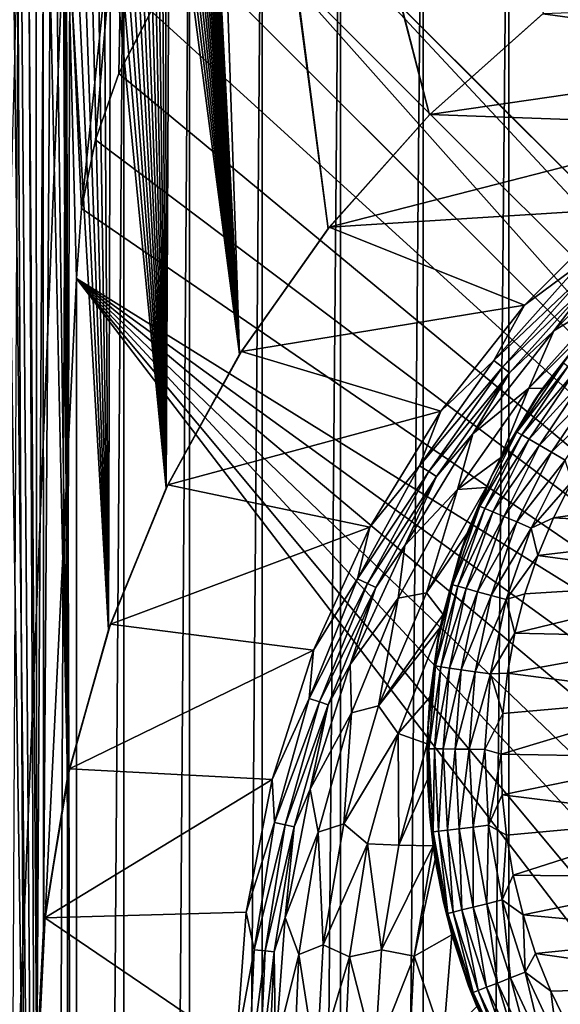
# Model space of a CAD drawing. Header units: metres. Extents: x -205 to 205, y -104 to 104.
# Tile 359 of 656: x -193.37 to -186.07, y 44.84 to 58.14. Entities that reach past the tile are written whole.
import ezdxf

# ---------------------------------------------------------------- set-up
doc = ezdxf.new("R2010")
doc.units = ezdxf.units.M
doc.layers.add('solid_01_2-CONSUMER_EHM_BOX_SW0001', color=7, linetype='CONTINUOUS')

msp = doc.modelspace()

# ---------------------------------------------------------------- linework, layer by layer
at = {"layer": 'solid_01_2-CONSUMER_EHM_BOX_SW0001'}
for points in [[(-200.010849, -74.958488), (-200.010773, 75.041512), (-0.010778, 75.04142)], [(-0.010849, -74.95858), (-200.010849, -74.958488), (-0.010778, 75.04142)], [(-187.836258, 56.858681, 1.5), (-191.062698, 69.417717, 1.5), (-191.03334, 69.295746, 1.5)], [(-187.836258, 56.858681, 1.5), (-186.298172, 58.231827, 1.5), (-191.062698, 69.417717, 1.5)], [(-187.836258, 56.858681, 1.5), (-191.03334, 69.295746, 1.5), (-191.006805, 69.173347, 1.5)], [(-187.836258, 56.858681, 1.5), (-191.006805, 69.173347, 1.5), (-190.983017, 69.050323, 1.5)], [(-187.836258, 56.858681, 1.5), (-190.983017, 69.050323, 1.5), (-190.96196, 68.926613, 1.5)], [(-187.836258, 56.858681, 1.5), (-190.96196, 68.926613, 1.5), (-190.943665, 68.802216, 1.5)], [(-189.208328, 55.319824, 1.5), (-190.943665, 68.802216, 1.5), (-190.928085, 68.677139, 1.5)], [(-189.208328, 55.319824, 1.5), (-187.836258, 56.858681, 1.5), (-190.943665, 68.802216, 1.5)], [(-189.208328, 55.319824, 1.5), (-190.928085, 68.677139, 1.5), (-190.915268, 68.551384, 1.5)], [(-189.208328, 55.319824, 1.5), (-190.915268, 68.551384, 1.5), (-190.905167, 68.424934, 1.5)], [(-189.208328, 55.319824, 1.5), (-190.905167, 68.424934, 1.5), (-190.897827, 68.297813, 1.5)], [(-189.208328, 55.319824, 1.5), (-190.897827, 68.297813, 1.5), (-190.893204, 68.169998, 1.5)], [(-190.403244, 53.62352, 1.5), (-190.893204, 68.169998, 1.5), (-190.891342, 68.041512, 1.5)], [(-190.403244, 53.62352, 1.5), (-189.208328, 55.319824, 1.5), (-190.893204, 68.169998, 1.5)], [(-190.403244, 53.62352, 1.5), (-190.891342, 68.041512, 1.5), (-190.891342, 63.041508, 1.5)], [(-186.781616, -63.469616, 75), (-185.602478, 63.645401, 75), (-186.76796, 63.569702, 75)], [(-186.781616, -63.469616, 75), (-185.61615, -63.545567, 75), (-185.602478, 63.645401, 75)], [(-187.936584, -63.24094, 75), (-186.76796, 63.569702, 75), (-187.922989, 63.341274, 75)], [(-187.936584, -63.24094, 75), (-186.781616, -63.469616, 75), (-186.76796, 63.569702, 75)], [(-189.054794, -62.862228, 75), (-187.922989, 63.341274, 75), (-189.041275, 62.962803, 75)], [(-189.054794, -62.862228, 75), (-187.936584, -63.24094, 75), (-187.922989, 63.341274, 75)], [(-190.403244, 53.62352, 1.5), (-190.891342, 63.041508, 1.5), (-190.893051, 62.913189, 1.5)], [(-190.112442, -62.34119, 75), (-189.041275, 62.962803, 75), (-190.09903, 62.441994, 75)], [(-190.112442, -62.34119, 75), (-189.054794, -62.862228, 75), (-189.041275, 62.962803, 75)], [(-190.403244, 53.62352, 1.5), (-190.897552, 62.785469, 1.5), (-190.904831, 62.658348, 1.5)], [(-190.403244, 53.62352, 1.5), (-190.893051, 62.913189, 1.5), (-190.897552, 62.785469, 1.5)], [(-190.403244, 53.62352, 1.5), (-190.904831, 62.658348, 1.5), (-190.914902, 62.531826, 1.5)], [(-190.403244, 53.62352, 1.5), (-190.914902, 62.531826, 1.5), (-190.927765, 62.405903, 1.5)], [(-191.092758, -61.686474, 75), (-190.09903, 62.441994, 75), (-191.079498, 61.787487, 75)], [(-191.092758, -61.686474, 75), (-190.112442, -62.34119, 75), (-190.09903, 62.441994, 75)], [(-190.403244, 53.62352, 1.5), (-190.927765, 62.405903, 1.5), (-190.943405, 62.280579, 1.5)], [(-190.403244, 53.62352, 1.5), (-190.943405, 62.280579, 1.5), (-190.961838, 62.155849, 1.5)], [(-190.403244, 53.62352, 1.5), (-190.961838, 62.155849, 1.5), (-190.983063, 62.031723, 1.5)], [(-190.403244, 53.62352, 1.5), (-190.983063, 62.031723, 1.5), (-191.007065, 61.908192, 1.5)], [(-190.403244, 53.62352, 1.5), (-191.007065, 61.908192, 1.5), (-191.033859, 61.785198, 1.5)], [(-191.979721, -60.908615, 75), (-191.079498, 61.787487, 75), (-191.966629, 61.009819, 75)], [(-191.979721, -60.908615, 75), (-191.092758, -61.686474, 75), (-191.079498, 61.787487, 75)], [(-190.403244, 53.62352, 1.5), (-191.033859, 61.785198, 1.5), (-191.063522, 61.662506, 1.5)], [(-190.403244, 53.62352, 1.5), (-191.063522, 61.662506, 1.5), (-191.095993, 61.540203, 1.5)], [(-185.602615, 61.645401, 72), (-175.833496, 45.935104, 72), (-189.993652, 60.097301, 72)], [(-190.403244, 53.62352, 1.5), (-191.095993, 61.540203, 1.5), (-191.131271, 61.41843, 1.5)], [(-190.403244, 53.62352, 1.5), (-191.131271, 61.41843, 1.5), (-191.169327, 61.297306, 1.5)], [(-190.403244, 53.62352, 1.5), (-191.169327, 61.297306, 1.5), (-191.210129, 61.176971, 1.5)], [(-190.403244, 53.62352, 1.5), (-191.253662, 61.057552, 1.5), (-191.299881, 60.939178, 1.5)], [(-190.403244, 53.62352, 1.5), (-191.210129, 61.176971, 1.5), (-191.253662, 61.057552, 1.5)], [(-192.538757, 55.592422, 69), (-192.744415, 60.122799, 69), (-191.966629, 61.009823, 69)], [(-192.521957, -14.194556, 75), (-191.966629, 61.009819, 75), (-192.744415, 60.122799, 75)], [(-192.347183, 56.52092, 69), (-192.538757, 55.592422, 69), (-191.966629, 61.009823, 69)], [(-192.521957, -14.194556, 75), (-191.979721, -60.908615, 75), (-191.966629, 61.009819, 75)], [(-192.031448, 57.416061, 69), (-192.347183, 56.52092, 69), (-191.966629, 61.009823, 69)], [(-191.598114, 58.259281, 69), (-192.031448, 57.416061, 69), (-191.966629, 61.009823, 69)], [(-190.403244, 53.62352, 1.5), (-191.299881, 60.939178, 1.5), (-191.348785, 60.821987, 1.5)], [(-191.393372, 51.812851, 1.5), (-191.348785, 60.821987, 1.5), (-191.40033, 60.706093, 1.5)], [(-191.393372, 51.812851, 1.5), (-190.403244, 53.62352, 1.5), (-191.348785, 60.821987, 1.5)], [(-191.393372, 51.812851, 1.5), (-191.40033, 60.706093, 1.5), (-191.454514, 60.591129, 1.5)], [(-191.393372, 51.812851, 1.5), (-191.454514, 60.591129, 1.5), (-191.511368, 60.476925, 1.5)], [(-191.393372, 51.812851, 1.5), (-191.511368, 60.476925, 1.5), (-191.570908, 60.363602, 1.5)], [(-191.393372, 51.812851, 1.5), (-191.570908, 60.363602, 1.5), (-191.633148, 60.251293, 1.5)], [(-191.393372, 51.812851, 1.5), (-191.69812, 60.140118, 1.5), (-191.765823, 60.030201, 1.5)], [(-191.393372, 51.812851, 1.5), (-191.633148, 60.251293, 1.5), (-191.69812, 60.140118, 1.5)], [(-194.606049, 13.945733, 69), (-192.744415, 60.122799, 69), (-192.603119, 54.645905, 69)], [(-194.606049, 13.945733, 69), (-193.399063, 59.142429, 69), (-192.744415, 60.122799, 69)], [(-193.048401, -8.985271, 75), (-192.744415, 60.122799, 75), (-193.399063, 59.142429, 75)], [(-193.048401, -8.985271, 75), (-192.653717, -11.576625, 75), (-192.744415, 60.122799, 75)], [(-192.653717, -11.576625, 75), (-192.521957, -14.194556, 75), (-192.744415, 60.122799, 75)], [(-192.538757, 55.592422, 69), (-192.603119, 54.645905, 69), (-192.744415, 60.122799, 69)], [(-191.393372, 51.812851, 1.5), (-191.765823, 60.030201, 1.5), (-191.836319, 59.921673, 1.5)], [(-189.993652, 60.097301, 69), (-189.993652, 60.097301, 72), (-175.833496, 45.935104, 72)], [(-189.993652, 60.097301, 69), (-175.833496, 45.935104, 72), (-189.774109, 59.877731, 69)], [(-191.393372, 51.812851, 1.5), (-191.836319, 59.921673, 1.5), (-191.909592, 59.814655, 1.5)], [(-175.356995, 44.397804, 63.120499), (-190.310959, 59.35392, 69), (-189.774109, 59.877731, 69)], [(-180.679245, 50.781559, 65.42598), (-189.774109, 59.877731, 69), (-175.833496, 45.935104, 72)], [(-175.356995, 44.397804, 63.120499), (-189.774109, 59.877731, 69), (-180.679245, 50.781559, 65.42598)], [(-191.393372, 51.812851, 1.5), (-191.909592, 59.814655, 1.5), (-191.985687, 59.709274, 1.5)], [(-191.393372, 51.812851, 1.5), (-192.064606, 59.605389, 1.5), (-192.146362, 59.502411, 1.5)], [(-191.393372, 51.812851, 1.5), (-191.985687, 59.709274, 1.5), (-192.064606, 59.605389, 1.5)], [(-192.170822, 49.899612, 1.5), (-192.146362, 59.502411, 1.5), (-192.230927, 59.400528, 1.5)], [(-192.170822, 49.899612, 1.5), (-191.393372, 51.812851, 1.5), (-192.146362, 59.502411, 1.5)], [(-192.170822, 49.899612, 1.5), (-192.230927, 59.400528, 1.5), (-192.318268, 59.29995, 1.5)], [(-181.794159, 49.775162, 65.447258), (-190.834854, 58.817146, 69), (-190.310959, 59.35392, 69)], [(-175.356995, 44.397804, 63.120499), (-181.794159, 49.775162, 65.447258), (-190.310959, 59.35392, 69)], [(-192.170822, 49.899612, 1.5), (-192.408371, 59.200905, 1.5), (-192.501221, 59.103607, 1.5)], [(-192.170822, 49.899612, 1.5), (-192.318268, 59.29995, 1.5), (-192.408371, 59.200905, 1.5)], [(-193.701996, -6.446854, 75), (-193.048401, -8.985271, 75), (-193.399063, 59.142429, 75)], [(-192.170822, 49.899612, 1.5), (-192.501221, 59.103607, 1.5), (-192.596756, 59.008282, 1.5)], [(-192.170822, 49.899612, 1.5), (-192.596756, 59.008282, 1.5), (-192.694992, 58.91515, 1.5)], [(-191.598114, 58.259281, 72), (-191.054382, 59.03672, 72), (-176.894226, 44.874519, 72)], [(-176.894226, 44.874519, 69.5), (-176.894226, 44.874519, 72), (-191.054382, 59.03672, 72)], [(-181.794159, 49.775162, 65.447258), (-191.054382, 59.03672, 72), (-190.834854, 58.817146, 69)], [(-181.794159, 49.775162, 65.447258), (-176.894226, 44.874519, 69.5), (-191.054382, 59.03672, 72)], [(-192.724274, 47.911514, 1.5), (-192.781296, 58.837231, 1.5), (-192.869537, 58.761223, 1.5)], [(-192.724274, 47.911514, 1.5), (-192.694992, 58.91515, 1.5), (-192.781296, 58.837231, 1.5)], [(-192.724274, 47.911514, 1.5), (-192.170822, 49.899612, 1.5), (-192.694992, 58.91515, 1.5)], [(-193.05098, 45.864895, 1.5), (-192.960022, 58.686665, 1.5), (-193.052948, 58.613136, 1.5)], [(-193.05098, 45.864895, 1.5), (-192.724274, 47.911514, 1.5), (-192.960022, 58.686665, 1.5)], [(-192.724274, 47.911514, 1.5), (-192.869537, 58.761223, 1.5), (-192.960022, 58.686665, 1.5)], [(-193.141479, 43.80257, 1.5), (-193.148117, 58.540829, 1.5), (-193.245392, 58.469933, 1.5)], [(-193.141479, 43.80257, 1.5), (-193.052948, 58.613136, 1.5), (-193.148117, 58.540829, 1.5)], [(-193.141479, 43.80257, 1.5), (-193.05098, 45.864895, 1.5), (-193.052948, 58.613136, 1.5)], [(-193.115158, 28.704361, 1.5), (-193.344589, 58.400642, 1.5), (-193.445541, 58.333149, 1.5)], [(-193.115158, 28.704361, 1.5), (-193.245392, 58.469933, 1.5), (-193.344589, 58.400642, 1.5)], [(-193.115158, 28.704361, 1.5), (-193.141479, 43.80257, 1.5), (-193.245392, 58.469933, 1.5)], [(-186.309906, 58.222694, 1.571667), (-182.255722, 57.673508, 1.571667), (-180.595535, 58.433189, 1.571667)], [(-193.55423, 27.846224, 1.5), (-193.115158, 28.704361, 1.5), (-193.548065, 58.267643, 1.5)], [(-193.115158, 28.704361, 1.5), (-193.445541, 58.333149, 1.5), (-193.548065, 58.267643, 1.5)], [(-192.031448, 57.416061, 72), (-191.598114, 58.259281, 72), (-176.894226, 44.874519, 72)], [(-191.598114, 58.259281, 69), (-191.598114, 58.259281, 72), (-192.031448, 57.416061, 72)], [(-191.598114, 58.259281, 69), (-192.031448, 57.416061, 72), (-192.031448, 57.416061, 69)], [(-186.309906, 58.222694, 1.571667), (-186.298172, 58.231827, 1.5), (-187.836258, 56.858681, 1.5)], [(-187.83226, 56.862988, 1.571667), (-186.309906, 58.222694, 1.571667), (-187.836258, 56.858681, 1.5)], [(-187.83226, 56.862988, 1.571667), (-182.255722, 57.673508, 1.571667), (-186.309906, 58.222694, 1.571667)], [(-187.83226, 56.862988, 1.571667), (-183.823349, 56.716358, 1.571667), (-182.255722, 57.673508, 1.571667)], [(-192.347183, 56.52092, 72), (-192.031448, 57.416061, 72), (-176.894226, 44.874519, 72)], [(-192.031448, 57.416061, 69), (-192.031448, 57.416061, 72), (-192.347183, 56.52092, 72)], [(-192.031448, 57.416061, 69), (-192.347183, 56.52092, 72), (-192.347183, 56.52092, 69)], [(-189.191971, 55.340622, 1.571667), (-187.836258, 56.858681, 1.5), (-189.208328, 55.319824, 1.5)], [(-189.191971, 55.340622, 1.571667), (-187.83226, 56.862988, 1.571667), (-187.836258, 56.858681, 1.5)], [(-189.191971, 55.340622, 1.571667), (-183.823349, 56.716358, 1.571667), (-187.83226, 56.862988, 1.571667)], [(-189.191971, 55.340622, 1.571667), (-185.25798, 55.587582, 1.571667), (-183.823349, 56.716358, 1.571667)], [(-192.538757, 55.592422, 72), (-192.347183, 56.52092, 72), (-176.894226, 44.874519, 72)], [(-192.347183, 56.52092, 69), (-192.347183, 56.52092, 72), (-192.538757, 55.592422, 72)], [(-192.347183, 56.52092, 69), (-192.538757, 55.592422, 72), (-192.538757, 55.592422, 69)], [(-192.538757, 55.592422, 69), (-192.603119, 54.645905, 72), (-192.603119, 54.645905, 69)], [(-192.538757, 55.592422, 72), (-176.894226, 44.874519, 72), (-192.603119, 54.645905, 72)], [(-192.538757, 55.592422, 69), (-192.538757, 55.592422, 72), (-192.603119, 54.645905, 72)], [(-189.191971, 55.340622, 1.571667), (-186.55687, 54.2887, 1.571667), (-185.25798, 55.587582, 1.571667)], [(-185.25798, 55.587582, 1.571667), (-186.55687, 54.2887, 1.571667), (-185.810043, 54.840763, 1.656628)], [(-190.378159, 53.660488, 1.571667), (-189.191971, 55.340622, 1.571667), (-189.208328, 55.319824, 1.5)], [(-190.378159, 53.660488, 1.571667), (-186.55687, 54.2887, 1.571667), (-189.191971, 55.340622, 1.571667)], [(-190.378159, 53.660488, 1.571667), (-189.208328, 55.319824, 1.5), (-190.403244, 53.62352, 1.5)], [(-184.907455, 55.188393, 2.071429), (-186.157669, 53.938175, 2.071429), (-185.381393, 54.412121, 2.474663)], [(-185.618484, 54.649208, 1.911131), (-186.157669, 53.938175, 2.071429), (-184.907455, 55.188393, 2.071429)], [(-186.55687, 54.2887, 1.571667), (-186.969513, 53.54081, 1.656628), (-185.810043, 54.840763, 1.656628)], [(-185.705826, 54.736549, 1.771182), (-185.810043, 54.840763, 1.656628), (-186.969513, 53.54081, 1.656628)], [(-186.854111, 53.449142, 1.771182), (-185.705826, 54.736549, 1.771182), (-186.969513, 53.54081, 1.656628)], [(-185.618484, 54.649208, 1.911131), (-185.705826, 54.736549, 1.771182), (-186.854111, 53.449142, 1.771182)], [(-194.606049, 13.945733, 69), (-192.603119, 54.645905, 69), (-192.60434, 37.645905, 69)], [(-192.603119, 54.645905, 69), (-192.60434, 37.645905, 72), (-192.60434, 37.645905, 69)], [(-192.603119, 54.645905, 69), (-192.603119, 54.645905, 72), (-192.60434, 37.645905, 72)], [(-179.60434, 37.64497, 72), (-192.60434, 37.645905, 72), (-192.603119, 54.645905, 72)], [(-179.525742, 38.956833, 72), (-179.60434, 37.64497, 72), (-192.603119, 54.645905, 72)], [(-177.697357, 43.834263, 72), (-192.603119, 54.645905, 72), (-176.894226, 44.874519, 72)], [(-179.291382, 40.249382, 72), (-179.525742, 38.956833, 72), (-192.603119, 54.645905, 72)], [(-178.904419, 41.505333, 72), (-179.291382, 40.249382, 72), (-192.603119, 54.645905, 72)], [(-178.370422, 42.706169, 72), (-178.904419, 41.505333, 72), (-192.603119, 54.645905, 72)], [(-177.697357, 43.834263, 72), (-178.370422, 42.706169, 72), (-192.603119, 54.645905, 72)], [(-186.757401, 53.372311, 1.911131), (-185.618484, 54.649208, 1.911131), (-186.854111, 53.449142, 1.771182)], [(-186.757401, 53.372311, 1.911131), (-186.157669, 53.938175, 2.071429), (-185.618484, 54.649208, 1.911131)], [(-185.381393, 54.412121, 2.474663), (-186.494843, 53.163761, 2.474663), (-185.653122, 53.9972, 2.594399)], [(-186.157669, 53.938175, 2.071429), (-186.494843, 53.163761, 2.474663), (-185.381393, 54.412121, 2.474663)], [(-190.378159, 53.660488, 1.571667), (-187.685638, 52.854076, 1.571667), (-186.55687, 54.2887, 1.571667)], [(-186.55687, 54.2887, 1.571667), (-187.685638, 52.854076, 1.571667), (-186.969513, 53.54081, 1.656628)], [(-186.157669, 53.938175, 2.071429), (-187.251068, 52.548721, 2.071429), (-186.494843, 53.163761, 2.474663)], [(-186.757401, 53.372311, 1.911131), (-187.251068, 52.548721, 2.071429), (-186.157669, 53.938175, 2.071429)], [(-186.494843, 53.163761, 2.474663), (-186.312988, 53.159248, 2.654768), (-185.653122, 53.9972, 2.594399)], [(-186.424286, 52.994713, 12.5), (-185.710419, 53.932281, 12.5), (-186.312988, 53.159248, 2.654768)], [(-186.030792, 53.502834, 12.722024), (-185.710419, 53.932281, 12.5), (-186.424286, 52.994713, 12.5)], [(-185.710419, 53.932281, 12.5), (-185.653122, 53.9972, 2.594399), (-186.312988, 53.159248, 2.654768)], [(-191.370285, 51.86108, 1.571667), (-190.403244, 53.62352, 1.5), (-191.393372, 51.812851, 1.5)], [(-191.370285, 51.86108, 1.571667), (-190.378159, 53.660488, 1.571667), (-190.403244, 53.62352, 1.5)], [(-191.370285, 51.86108, 1.571667), (-187.685638, 52.854076, 1.571667), (-190.378159, 53.660488, 1.571667)], [(-187.685638, 52.854076, 1.571667), (-187.973419, 52.117279, 1.656628), (-186.969513, 53.54081, 1.656628)], [(-186.854111, 53.449142, 1.771182), (-186.969513, 53.54081, 1.656628), (-187.973419, 52.117279, 1.656628)], [(-186.657242, 52.572357, 12.722074), (-186.030792, 53.502834, 12.722024), (-186.424286, 52.994713, 12.5)], [(-185.972229, 53.45768, 12.933626), (-186.030792, 53.502834, 12.722024), (-186.657242, 52.572357, 12.722074)], [(-187.848328, 52.039349, 1.771182), (-186.854111, 53.449142, 1.771182), (-187.973419, 52.117279, 1.656628)], [(-186.757401, 53.372311, 1.911131), (-186.854111, 53.449142, 1.771182), (-187.848328, 52.039349, 1.771182)], [(-187.743484, 51.974033, 1.911131), (-186.757401, 53.372311, 1.911131), (-187.848328, 52.039349, 1.771182)], [(-187.743484, 51.974033, 1.911131), (-187.251068, 52.548721, 2.071429), (-186.757401, 53.372311, 1.911131)], [(-185.972229, 53.45768, 12.933626), (-186.657242, 52.572357, 12.722074), (-186.593369, 52.535084, 12.933672)], [(-185.972229, 53.45768, 12.933626), (-186.593369, 52.535084, 12.933672), (-185.877823, 53.384872, 13.123442)], [(-186.593369, 52.535084, 12.933672), (-186.490387, 52.474987, 13.123482), (-185.877823, 53.384872, 13.123442)], [(-185.877823, 53.384872, 13.123442), (-186.490387, 52.474987, 13.123482), (-185.752289, 53.288082, 13.281933)], [(-186.490387, 52.474987, 13.123482), (-186.35347, 52.395092, 13.281965), (-185.752289, 53.288082, 13.281933)], [(-185.752289, 53.288082, 13.281933), (-186.35347, 52.395092, 13.281965), (-185.601974, 53.172161, 13.401137)], [(-186.494843, 53.163761, 2.474663), (-187.458908, 51.796738, 2.474663), (-186.878906, 52.222626, 2.768363)], [(-187.251068, 52.548721, 2.071429), (-187.458908, 51.796738, 2.474663), (-186.494843, 53.163761, 2.474663)], [(-186.494843, 53.163761, 2.474663), (-186.878906, 52.222626, 2.768363), (-186.312988, 53.159248, 2.654768)], [(-186.424286, 52.994713, 12.5), (-186.312988, 53.159248, 2.654768), (-186.878906, 52.222626, 2.768363)], [(-186.35347, 52.395092, 13.281965), (-186.189514, 52.299416, 13.401159), (-185.601974, 53.172161, 13.401137)], [(-185.601974, 53.172161, 13.401137), (-186.189514, 52.299416, 13.401159), (-185.434402, 53.042938, 13.475064)], [(-187.005707, 51.969727, 12.5), (-186.424286, 52.994713, 12.5), (-186.878906, 52.222626, 2.768363)], [(-186.657242, 52.572357, 12.722074), (-186.424286, 52.994713, 12.5), (-187.005707, 51.969727, 12.5)], [(-186.189514, 52.299416, 13.401159), (-186.006744, 52.192757, 13.475075), (-185.434402, 53.042938, 13.475064)], [(-191.370285, 51.86108, 1.571667), (-188.642792, 51.286438, 1.571667), (-187.685638, 52.854076, 1.571667)], [(-187.685638, 52.854076, 1.571667), (-188.642792, 51.286438, 1.571667), (-187.973419, 52.117279, 1.656628)], [(-187.251068, 52.548721, 2.071429), (-188.172256, 51.039581, 2.071429), (-187.458908, 51.796738, 2.474663)], [(-187.743484, 51.974033, 1.911131), (-188.172256, 51.039581, 2.071429), (-187.251068, 52.548721, 2.071429)], [(-187.159149, 51.569199, 12.722123), (-186.657242, 52.572357, 12.722074), (-187.005707, 51.969727, 12.5)], [(-186.593369, 52.535084, 12.933672), (-186.657242, 52.572357, 12.722074), (-187.159149, 51.569199, 12.722123)], [(-186.593369, 52.535084, 12.933672), (-187.159149, 51.569199, 12.722123), (-187.091003, 51.540424, 12.933719)], [(-186.593369, 52.535084, 12.933672), (-187.091003, 51.540424, 12.933719), (-186.490387, 52.474987, 13.123482)], [(-187.091003, 51.540424, 12.933719), (-186.981155, 51.494034, 13.123522), (-186.490387, 52.474987, 13.123482)], [(-186.490387, 52.474987, 13.123482), (-186.981155, 51.494034, 13.123522), (-186.35347, 52.395092, 13.281965)], [(-186.981155, 51.494034, 13.123522), (-186.835114, 51.432362, 13.281997), (-186.35347, 52.395092, 13.281965)], [(-186.35347, 52.395092, 13.281965), (-186.835114, 51.432362, 13.281997), (-186.189514, 52.299416, 13.401159)], [(-186.835114, 51.432362, 13.281997), (-186.660233, 51.358505, 13.401181), (-186.189514, 52.299416, 13.401159)], [(-186.189514, 52.299416, 13.401159), (-186.660233, 51.358505, 13.401181), (-186.006744, 52.192757, 13.475075)], [(-187.458908, 51.796738, 2.474663), (-187.074844, 51.822605, 2.825412), (-186.878906, 52.222626, 2.768363)], [(-187.005707, 51.969727, 12.5), (-186.878906, 52.222626, 2.768363), (-187.074844, 51.822605, 2.825412)], [(-186.660233, 51.358505, 13.401181), (-186.465286, 51.276176, 13.475086), (-186.006744, 52.192757, 13.475075)], [(-186.006744, 52.192757, 13.475075), (-186.465286, 51.276176, 13.475086), (-185.915161, 51.90419, 13.5)], [(-188.642792, 51.286438, 1.571667), (-188.808701, 50.588696, 1.656628), (-187.973419, 52.117279, 1.656628)], [(-187.848328, 52.039349, 1.771182), (-187.973419, 52.117279, 1.656628), (-188.808701, 50.588696, 1.656628)], [(-188.675552, 50.525517, 1.771182), (-187.848328, 52.039349, 1.771182), (-188.808701, 50.588696, 1.656628)], [(-187.743484, 51.974033, 1.911131), (-187.848328, 52.039349, 1.771182), (-188.675552, 50.525517, 1.771182)], [(-188.56395, 50.472565, 1.911131), (-187.743484, 51.974033, 1.911131), (-188.675552, 50.525517, 1.771182)], [(-188.56395, 50.472565, 1.911131), (-188.172256, 51.039581, 2.071429), (-187.743484, 51.974033, 1.911131)], [(-187.444122, 50.875912, 12.5), (-187.005707, 51.969727, 12.5), (-187.333405, 51.195866, 2.919762)], [(-187.159149, 51.569199, 12.722123), (-187.005707, 51.969727, 12.5), (-187.444122, 50.875912, 12.5)], [(-187.005707, 51.969727, 12.5), (-187.074844, 51.822605, 2.825412), (-187.333405, 51.195866, 2.919762)], [(-186.465286, 51.276176, 13.475086), (-186.162201, 51.41375, 13.5), (-185.915161, 51.90419, 13.5)], [(-182.833206, 51.887714, 13.5), (-185.915161, 51.90419, 13.5), (-186.162201, 51.41375, 13.5)], [(-183.367371, 51.260654, 13.5), (-182.833206, 51.887714, 13.5), (-186.162201, 51.41375, 13.5)], [(-192.143585, 49.979168, 1.571667), (-191.393372, 51.812851, 1.5), (-192.170822, 49.899612, 1.5)], [(-192.143585, 49.979168, 1.571667), (-191.370285, 51.86108, 1.571667), (-191.393372, 51.812851, 1.5)], [(-192.143585, 49.979168, 1.571667), (-188.642792, 51.286438, 1.571667), (-191.370285, 51.86108, 1.571667)], [(-187.458908, 51.796738, 2.474663), (-188.261032, 50.328823, 2.474663), (-187.87941, 50.402168, 2.826262)], [(-188.172256, 51.039581, 2.071429), (-188.261032, 50.328823, 2.474663), (-187.458908, 51.796738, 2.474663)], [(-187.458908, 51.796738, 2.474663), (-187.87941, 50.402168, 2.826262), (-187.074844, 51.822605, 2.825412)], [(-187.333405, 51.195866, 2.919762), (-187.074844, 51.822605, 2.825412), (-187.87941, 50.402168, 2.826262)], [(-187.528198, 50.509941, 12.722173), (-187.159149, 51.569199, 12.722123), (-187.444122, 50.875912, 12.5)], [(-187.091003, 51.540424, 12.933719), (-187.159149, 51.569199, 12.722123), (-187.528198, 50.509941, 12.722173)], [(-187.091003, 51.540424, 12.933719), (-187.528198, 50.509941, 12.722173), (-187.456909, 50.490143, 12.933764)], [(-187.091003, 51.540424, 12.933719), (-187.456909, 50.490143, 12.933764), (-186.981155, 51.494034, 13.123522)], [(-187.456909, 50.490143, 12.933764), (-187.34201, 50.458225, 13.123562), (-186.981155, 51.494034, 13.123522)], [(-186.981155, 51.494034, 13.123522), (-187.34201, 50.458225, 13.123562), (-186.835114, 51.432362, 13.281997)], [(-187.34201, 50.458225, 13.123562), (-187.189255, 50.415798, 13.282028), (-186.835114, 51.432362, 13.281997)], [(-186.835114, 51.432362, 13.281997), (-187.189255, 50.415798, 13.282028), (-186.660233, 51.358505, 13.401181)], [(-187.189255, 50.415798, 13.282028), (-187.006348, 50.364986, 13.401203), (-186.660233, 51.358505, 13.401181)], [(-186.660233, 51.358505, 13.401181), (-187.006348, 50.364986, 13.401203), (-186.465286, 51.276176, 13.475086)], [(-186.465286, 51.276176, 13.475086), (-186.373901, 50.906979, 13.5), (-186.162201, 51.41375, 13.5)], [(-183.367371, 51.260654, 13.5), (-186.162201, 51.41375, 13.5), (-186.373901, 50.906979, 13.5)], [(-192.143585, 49.979168, 1.571667), (-189.402481, 49.626255, 1.571667), (-188.642792, 51.286438, 1.571667)], [(-188.642792, 51.286438, 1.571667), (-189.402481, 49.626255, 1.571667), (-188.808701, 50.588696, 1.656628)], [(-187.006348, 50.364986, 13.401203), (-186.802444, 50.30835, 13.475098), (-186.465286, 51.276176, 13.475086)], [(-186.465286, 51.276176, 13.475086), (-186.802444, 50.30835, 13.475098), (-186.373901, 50.906979, 13.5)], [(-183.798889, 50.55899, 13.5), (-183.367371, 51.260654, 13.5), (-186.373901, 50.906979, 13.5)], [(-187.655563, 50.106571, 3.086859), (-187.333405, 51.195866, 2.919762), (-187.87941, 50.402168, 2.826262)], [(-187.444122, 50.875912, 12.5), (-187.333405, 51.195866, 2.919762), (-187.655563, 50.106571, 3.086859)], [(-188.172256, 51.039581, 2.071429), (-188.908264, 49.431984, 2.071429), (-188.261032, 50.328823, 2.474663)], [(-188.56395, 50.472565, 1.911131), (-188.908264, 49.431984, 2.071429), (-188.172256, 51.039581, 2.071429)], [(-187.731598, 49.733101, 12.5), (-187.444122, 50.875912, 12.5), (-187.692963, 49.933224, 3.112784)], [(-187.528198, 50.509941, 12.722173), (-187.444122, 50.875912, 12.5), (-187.731598, 49.733101, 12.5)], [(-187.444122, 50.875912, 12.5), (-187.655563, 50.106571, 3.086859), (-187.692963, 49.933224, 3.112784)], [(-186.802444, 50.30835, 13.475098), (-186.549225, 50.386356, 13.5), (-186.373901, 50.906979, 13.5)], [(-183.798889, 50.55899, 13.5), (-186.373901, 50.906979, 13.5), (-186.549225, 50.386356, 13.5)], [(-189.402481, 49.626255, 1.571667), (-189.464478, 48.974941, 1.656628), (-188.808701, 50.588696, 1.656628)], [(-188.675552, 50.525517, 1.771182), (-188.808701, 50.588696, 1.656628), (-189.464478, 48.974941, 1.656628)], [(-183.798889, 50.55899, 13.5), (-186.549225, 50.386356, 13.5), (-186.687256, 49.854515, 13.5)], [(-184.113144, 49.79755, 13.5), (-183.798889, 50.55899, 13.5), (-186.687256, 49.854515, 13.5)], [(-189.324997, 48.927334, 1.771182), (-188.675552, 50.525517, 1.771182), (-189.464478, 48.974941, 1.656628)], [(-188.56395, 50.472565, 1.911131), (-188.675552, 50.525517, 1.771182), (-189.324997, 48.927334, 1.771182)], [(-189.208099, 48.887432, 1.911131), (-188.56395, 50.472565, 1.911131), (-189.324997, 48.927334, 1.771182)], [(-189.208099, 48.887432, 1.911131), (-188.908264, 49.431984, 2.071429), (-188.56395, 50.472565, 1.911131)], [(-187.758301, 49.41209, 12.722222), (-187.528198, 50.509941, 12.722173), (-187.731598, 49.733101, 12.5)], [(-187.456909, 50.490143, 12.933764), (-187.528198, 50.509941, 12.722173), (-187.758301, 49.41209, 12.722222)], [(-187.456909, 50.490143, 12.933764), (-187.758301, 49.41209, 12.722222), (-187.685059, 49.401596, 12.93381)], [(-187.456909, 50.490143, 12.933764), (-187.685059, 49.401596, 12.93381), (-187.34201, 50.458225, 13.123562)], [(-187.685059, 49.401596, 12.93381), (-187.567001, 49.384686, 13.123602), (-187.34201, 50.458225, 13.123562)], [(-187.34201, 50.458225, 13.123562), (-187.567001, 49.384686, 13.123602), (-187.189255, 50.415798, 13.282028)], [(-187.567001, 49.384686, 13.123602), (-187.410065, 49.362202, 13.282061), (-187.189255, 50.415798, 13.282028)], [(-187.189255, 50.415798, 13.282028), (-187.410065, 49.362202, 13.282061), (-187.006348, 50.364986, 13.401203)], [(-188.908264, 49.431984, 2.071429), (-188.890778, 48.779125, 2.474663), (-188.261032, 50.328823, 2.474663)], [(-188.261032, 50.328823, 2.474663), (-188.890778, 48.779125, 2.474663), (-188.527756, 48.873806, 2.826262)], [(-188.261032, 50.328823, 2.474663), (-188.527756, 48.873806, 2.826262), (-187.87941, 50.402168, 2.826262)], [(-187.655563, 50.106571, 3.086859), (-187.87941, 50.402168, 2.826262), (-188.527756, 48.873806, 2.826262)], [(-187.410065, 49.362202, 13.282061), (-187.222122, 49.335281, 13.401225), (-187.006348, 50.364986, 13.401203)], [(-187.006348, 50.364986, 13.401203), (-187.222122, 49.335281, 13.401225), (-186.802444, 50.30835, 13.475098)], [(-187.222122, 49.335281, 13.401225), (-187.012634, 49.305271, 13.475109), (-186.802444, 50.30835, 13.475098)], [(-186.802444, 50.30835, 13.475098), (-187.012634, 49.305271, 13.475109), (-186.687256, 49.854515, 13.5)], [(-186.802444, 50.30835, 13.475098), (-186.687256, 49.854515, 13.5), (-186.549225, 50.386356, 13.5)], [(-187.692963, 49.933224, 3.112784), (-187.655563, 50.106571, 3.086859), (-188.527756, 48.873806, 2.826262)], [(-192.699997, 48.024807, 1.571667), (-192.170822, 49.899612, 1.5), (-192.724274, 47.911514, 1.5)], [(-192.699997, 48.024807, 1.571667), (-192.143585, 49.979168, 1.571667), (-192.170822, 49.899612, 1.5)], [(-192.699997, 48.024807, 1.571667), (-189.402481, 49.626255, 1.571667), (-192.143585, 49.979168, 1.571667)], [(-188.26355, 48.501236, 3.113388), (-187.692963, 49.933224, 3.112784), (-188.527756, 48.873806, 2.826262)], [(-187.833481, 48.989265, 3.246634), (-187.692963, 49.933224, 3.112784), (-188.26355, 48.501236, 3.113388)], [(-187.731598, 49.733101, 12.5), (-187.692963, 49.933224, 3.112784), (-187.833481, 48.989265, 3.246634)], [(-187.012634, 49.305271, 13.475109), (-186.787231, 49.314316, 13.5), (-186.687256, 49.854515, 13.5)], [(-184.113144, 49.79755, 13.5), (-186.687256, 49.854515, 13.5), (-186.787231, 49.314316, 13.5)], [(-184.306717, 48.99688, 13.5), (-184.113144, 49.79755, 13.5), (-186.787231, 49.314316, 13.5)], [(-192.699997, 48.024807, 1.571667), (-189.964233, 47.87801, 1.571667), (-189.402481, 49.626255, 1.571667)], [(-189.402481, 49.626255, 1.571667), (-189.964233, 47.87801, 1.571667), (-189.464478, 48.974941, 1.656628)], [(-187.8629, 48.562031, 12.5), (-187.731598, 49.733101, 12.5), (-187.833481, 48.989265, 3.246634)], [(-187.758301, 49.41209, 12.722222), (-187.731598, 49.733101, 12.5), (-187.8629, 48.562031, 12.5)], [(-188.908264, 49.431984, 2.071429), (-189.448761, 47.74855, 2.071429), (-188.890778, 48.779125, 2.474663)], [(-189.208099, 48.887432, 1.911131), (-189.448761, 47.74855, 2.071429), (-188.908264, 49.431984, 2.071429)], [(-187.845642, 48.293793, 12.722272), (-187.758301, 49.41209, 12.722222), (-187.8629, 48.562031, 12.5)], [(-187.685059, 49.401596, 12.93381), (-187.758301, 49.41209, 12.722222), (-187.845642, 48.293793, 12.722272)], [(-187.685059, 49.401596, 12.93381), (-187.845642, 48.293793, 12.722272), (-187.771652, 48.292782, 12.933856)], [(-187.685059, 49.401596, 12.93381), (-187.771652, 48.292782, 12.933856), (-187.567001, 49.384686, 13.123602)], [(-187.771652, 48.292782, 12.933856), (-187.65239, 48.291157, 13.123641), (-187.567001, 49.384686, 13.123602)], [(-187.567001, 49.384686, 13.123602), (-187.65239, 48.291157, 13.123641), (-187.410065, 49.362202, 13.282061)], [(-187.65239, 48.291157, 13.123641), (-187.493851, 48.288994, 13.282092), (-187.410065, 49.362202, 13.282061)], [(-187.410065, 49.362202, 13.282061), (-187.493851, 48.288994, 13.282092), (-187.222122, 49.335281, 13.401225)], [(-187.493851, 48.288994, 13.282092), (-187.304016, 48.286404, 13.401247), (-187.222122, 49.335281, 13.401225)], [(-187.222122, 49.335281, 13.401225), (-187.304016, 48.286404, 13.401247), (-187.012634, 49.305271, 13.475109)], [(-187.304016, 48.286404, 13.401247), (-187.092407, 48.28352, 13.475121), (-187.012634, 49.305271, 13.475109)], [(-187.012634, 49.305271, 13.475109), (-187.092407, 48.28352, 13.475121), (-186.848679, 48.768703, 13.5)], [(-187.012634, 49.305271, 13.475109), (-186.848679, 48.768703, 13.5), (-186.787231, 49.314316, 13.5)], [(-184.306717, 48.99688, 13.5), (-186.787231, 49.314316, 13.5), (-186.848679, 48.768703, 13.5)], [(-189.964233, 47.87801, 1.571667), (-189.932236, 47.297009, 1.656628), (-189.464478, 48.974941, 1.656628)], [(-189.324997, 48.927334, 1.771182), (-189.464478, 48.974941, 1.656628), (-189.932236, 47.297009, 1.656628)], [(-187.869507, 48.359859, 3.325736), (-187.833481, 48.989265, 3.246634), (-188.26355, 48.501236, 3.113388)], [(-187.8629, 48.562031, 12.5), (-187.833481, 48.989265, 3.246634), (-187.869507, 48.359859, 3.325736)], [(-184.306717, 48.99688, 13.5), (-186.848679, 48.768703, 13.5), (-186.871338, 48.220478, 13.5)], [(-184.370285, 48.175598, 13.5), (-184.306717, 48.99688, 13.5), (-186.871338, 48.220478, 13.5)], [(-189.788254, 47.265594, 1.771182), (-189.324997, 48.927334, 1.771182), (-189.932236, 47.297009, 1.656628)], [(-189.208099, 48.887432, 1.911131), (-189.324997, 48.927334, 1.771182), (-189.788254, 47.265594, 1.771182)], [(-189.667572, 47.239265, 1.911131), (-189.208099, 48.887432, 1.911131), (-189.788254, 47.265594, 1.771182)], [(-189.667572, 47.239265, 1.911131), (-189.448761, 47.74855, 2.071429), (-189.208099, 48.887432, 1.911131)], [(-188.890778, 48.779125, 2.474663), (-188.9953, 47.280807, 2.826262), (-188.527756, 48.873806, 2.826262)], [(-188.26355, 48.501236, 3.113388), (-188.527756, 48.873806, 2.826262), (-188.9953, 47.280807, 2.826262)], [(-189.448761, 47.74855, 2.071429), (-189.339981, 47.167793, 2.474663), (-188.890778, 48.779125, 2.474663)], [(-188.890778, 48.779125, 2.474663), (-189.339981, 47.167793, 2.474663), (-188.9953, 47.280807, 2.826262)], [(-187.092407, 48.28352, 13.475121), (-186.871338, 48.220478, 13.5), (-186.848679, 48.768703, 13.5)], [(-187.8629, 48.562031, 12.5), (-187.869507, 48.359859, 3.325736), (-187.866409, 47.877125, 3.379077)], [(-187.835648, 47.383938, 12.5), (-187.8629, 48.562031, 12.5), (-187.866409, 47.877125, 3.379077)], [(-187.845642, 48.293793, 12.722272), (-187.8629, 48.562031, 12.5), (-187.835648, 47.383938, 12.5)], [(-188.674973, 47.010525, 3.113388), (-188.26355, 48.501236, 3.113388), (-188.9953, 47.280807, 2.826262)], [(-188.250595, 46.989864, 3.325905), (-188.26355, 48.501236, 3.113388), (-188.674973, 47.010525, 3.113388)], [(-188.250595, 46.989864, 3.325905), (-187.869507, 48.359859, 3.325736), (-188.26355, 48.501236, 3.113388)], [(-187.866409, 47.877125, 3.379077), (-187.869507, 48.359859, 3.325736), (-188.250595, 46.989864, 3.325905)], [(-187.788803, 47.173531, 12.722322), (-187.845642, 48.293793, 12.722272), (-187.835648, 47.383938, 12.5)], [(-187.771652, 48.292782, 12.933856), (-187.845642, 48.293793, 12.722272), (-187.788803, 47.173531, 12.722322)], [(-187.771652, 48.292782, 12.933856), (-187.788803, 47.173531, 12.722322), (-187.715271, 47.182022, 12.933902)], [(-187.771652, 48.292782, 12.933856), (-187.715271, 47.182022, 12.933902), (-187.65239, 48.291157, 13.123641)], [(-187.715271, 47.182022, 12.933902), (-187.596786, 47.195713, 13.123681), (-187.65239, 48.291157, 13.123641)], [(-187.65239, 48.291157, 13.123641), (-187.596786, 47.195713, 13.123681), (-187.493851, 48.288994, 13.282092)], [(-187.596786, 47.195713, 13.123681), (-187.43927, 47.213909, 13.282124), (-187.493851, 48.288994, 13.282092)], [(-187.493851, 48.288994, 13.282092), (-187.43927, 47.213909, 13.282124), (-187.304016, 48.286404, 13.401247)], [(-187.43927, 47.213909, 13.282124), (-187.250656, 47.235699, 13.40127), (-187.304016, 48.286404, 13.401247)], [(-187.304016, 48.286404, 13.401247), (-187.250656, 47.235699, 13.40127), (-187.092407, 48.28352, 13.475121)], [(-187.250656, 47.235699, 13.40127), (-187.040436, 47.259983, 13.475132), (-187.092407, 48.28352, 13.475121)], [(-187.092407, 48.28352, 13.475121), (-187.040436, 47.259983, 13.475132), (-186.871338, 48.220478, 13.5)], [(-187.040436, 47.259983, 13.475132), (-186.855148, 47.672081, 13.5), (-186.871338, 48.220478, 13.5)], [(-184.370285, 48.175598, 13.5), (-186.871338, 48.220478, 13.5), (-186.855148, 47.672081, 13.5)], [(-184.306961, 47.354301, 13.5), (-184.370285, 48.175598, 13.5), (-186.855148, 47.672081, 13.5)], [(-193.034637, 46.009541, 1.571667), (-192.699997, 48.024807, 1.571667), (-192.724274, 47.911514, 1.5)], [(-193.034637, 46.009541, 1.571667), (-189.964233, 47.87801, 1.571667), (-192.699997, 48.024807, 1.571667)], [(-193.034637, 46.009541, 1.571667), (-192.724274, 47.911514, 1.5), (-193.05098, 45.864895, 1.5)], [(-193.034637, 46.009541, 1.571667), (-190.312134, 46.085144, 1.571667), (-189.964233, 47.87801, 1.571667)], [(-189.964233, 47.87801, 1.571667), (-190.312134, 46.085144, 1.571667), (-189.932236, 47.297009, 1.656628)], [(-187.789978, 46.983387, 3.456211), (-187.866409, 47.877125, 3.379077), (-188.250595, 46.989864, 3.325905)], [(-187.835648, 47.383938, 12.5), (-187.866409, 47.877125, 3.379077), (-187.789978, 46.983387, 3.456211)], [(-189.448761, 47.74855, 2.071429), (-189.786118, 46.012959, 2.071429), (-189.339981, 47.167793, 2.474663)], [(-189.667572, 47.239265, 1.911131), (-189.786118, 46.012959, 2.071429), (-189.448761, 47.74855, 2.071429)], [(-187.040436, 47.259983, 13.475132), (-186.80014, 47.12582, 13.5), (-186.855148, 47.672081, 13.5)], [(-184.306961, 47.354301, 13.5), (-186.855148, 47.672081, 13.5), (-186.80014, 47.12582, 13.5)], [(-187.835648, 47.383938, 12.5), (-187.789978, 46.983387, 3.456211), (-187.762634, 46.799049, 3.467941)], [(-187.65036, 46.220192, 12.5), (-187.835648, 47.383938, 12.5), (-187.762634, 46.799049, 3.467941)], [(-187.788803, 47.173531, 12.722322), (-187.835648, 47.383938, 12.5), (-187.65036, 46.220192, 12.5)], [(-190.312134, 46.085144, 1.571667), (-190.205887, 45.576725, 1.656628), (-189.932236, 47.297009, 1.656628)], [(-189.788254, 47.265594, 1.771182), (-189.932236, 47.297009, 1.656628), (-190.205887, 45.576725, 1.656628)], [(-190.059265, 45.561913, 1.771182), (-189.788254, 47.265594, 1.771182), (-190.205887, 45.576725, 1.656628)], [(-189.667572, 47.239265, 1.911131), (-189.788254, 47.265594, 1.771182), (-190.059265, 45.561913, 1.771182)], [(-189.936356, 45.549496, 1.911131), (-189.667572, 47.239265, 1.911131), (-190.059265, 45.561913, 1.771182)], [(-189.936356, 45.549496, 1.911131), (-189.786118, 46.012959, 2.071429), (-189.667572, 47.239265, 1.911131)], [(-189.339981, 47.167793, 2.474663), (-189.275787, 45.644478, 2.826262), (-188.9953, 47.280807, 2.826262)], [(-188.674973, 47.010525, 3.113388), (-188.9953, 47.280807, 2.826262), (-189.275787, 45.644478, 2.826262)], [(-187.43927, 47.213909, 13.282124), (-187.247208, 46.154716, 13.282156), (-187.250656, 47.235699, 13.40127)], [(-187.250656, 47.235699, 13.40127), (-187.062958, 46.200523, 13.401292), (-187.040436, 47.259983, 13.475132)], [(-187.247208, 46.154716, 13.282156), (-187.062958, 46.200523, 13.401292), (-187.250656, 47.235699, 13.40127)], [(-187.062958, 46.200523, 13.401292), (-186.857559, 46.251583, 13.475143), (-187.040436, 47.259983, 13.475132)], [(-187.040436, 47.259983, 13.475132), (-186.857559, 46.251583, 13.475143), (-186.80014, 47.12582, 13.5)], [(-184.306961, 47.354301, 13.5), (-186.80014, 47.12582, 13.5), (-186.706451, 46.584103, 13.5)], [(-184.113617, 46.553577, 13.5), (-184.306961, 47.354301, 13.5), (-186.706451, 46.584103, 13.5)], [(-189.786118, 46.012959, 2.071429), (-189.602768, 45.515789, 2.474663), (-189.339981, 47.167793, 2.474663)], [(-189.339981, 47.167793, 2.474663), (-189.602768, 45.515789, 2.474663), (-189.275787, 45.644478, 2.826262)], [(-187.715271, 47.182022, 12.933902), (-187.788803, 47.173531, 12.722322), (-187.588699, 46.06982, 12.722372)], [(-187.588699, 46.06982, 12.722372), (-187.788803, 47.173531, 12.722322), (-187.65036, 46.220192, 12.5)], [(-187.715271, 47.182022, 12.933902), (-187.516861, 46.087681, 12.933949), (-187.596786, 47.195713, 13.123681)], [(-187.715271, 47.182022, 12.933902), (-187.588699, 46.06982, 12.722372), (-187.516861, 46.087681, 12.933949)], [(-187.596786, 47.195713, 13.123681), (-187.401093, 46.116459, 13.123721), (-187.43927, 47.213909, 13.282124)], [(-187.516861, 46.087681, 12.933949), (-187.401093, 46.116459, 13.123721), (-187.596786, 47.195713, 13.123681)], [(-187.401093, 46.116459, 13.123721), (-187.247208, 46.154716, 13.282156), (-187.43927, 47.213909, 13.282124)], [(-186.857559, 46.251583, 13.475143), (-186.706451, 46.584103, 13.5), (-186.80014, 47.12582, 13.5)], [(-188.919266, 45.483498, 3.113388), (-188.674973, 47.010525, 3.113388), (-189.275787, 45.644478, 2.826262)], [(-188.487732, 45.576805, 3.325905), (-188.674973, 47.010525, 3.113388), (-188.919266, 45.483498, 3.113388)], [(-188.487732, 45.576805, 3.325905), (-188.250595, 46.989864, 3.325905), (-188.674973, 47.010525, 3.113388)], [(-187.789978, 46.983387, 3.456211), (-188.250595, 46.989864, 3.325905), (-188.487732, 45.576805, 3.325905)], [(-188.043213, 45.491566, 3.45631), (-187.789978, 46.983387, 3.456211), (-188.487732, 45.576805, 3.325905)], [(-187.762634, 46.799049, 3.467941), (-187.789978, 46.983387, 3.456211), (-188.043213, 45.491566, 3.45631)], [(-187.762634, 46.799049, 3.467941), (-188.043213, 45.491566, 3.45631), (-187.537964, 45.782074, 3.5)], [(-187.65036, 46.220192, 12.5), (-187.762634, 46.799049, 3.467941), (-187.537964, 45.782074, 3.5)], [(-186.857559, 46.251583, 13.475143), (-186.574509, 46.050045, 13.5), (-186.706451, 46.584103, 13.5)], [(-184.113617, 46.553577, 13.5), (-186.706451, 46.584103, 13.5), (-186.574509, 46.050045, 13.5)], [(-183.799591, 45.792049, 13.5), (-184.113617, 46.553577, 13.5), (-186.574509, 46.050045, 13.5)], [(-187.310364, 45.091892, 12.5), (-187.65036, 46.220192, 12.5), (-187.537964, 45.782074, 3.5)], [(-187.588699, 46.06982, 12.722372), (-187.65036, 46.220192, 12.5), (-187.310364, 45.091892, 12.5)], [(-187.247208, 46.154716, 13.282156), (-186.920853, 45.128922, 13.282187), (-187.062958, 46.200523, 13.401292)], [(-187.062958, 46.200523, 13.401292), (-186.743988, 45.197994, 13.401314), (-186.857559, 46.251583, 13.475143)], [(-186.920853, 45.128922, 13.282187), (-186.743988, 45.197994, 13.401314), (-187.062958, 46.200523, 13.401292)], [(-186.857559, 46.251583, 13.475143), (-186.546844, 45.274982, 13.475154), (-186.574509, 46.050045, 13.5)], [(-186.743988, 45.197994, 13.401314), (-186.546844, 45.274982, 13.475154), (-186.857559, 46.251583, 13.475143)], [(-193.034637, 46.009541, 1.571667), (-190.447189, 44.254601, 1.571667), (-190.312134, 46.085144, 1.571667)], [(-190.312134, 46.085144, 1.571667), (-190.447189, 44.254601, 1.571667), (-190.205887, 45.576725, 1.656628)], [(-187.516861, 46.087681, 12.933949), (-187.588699, 46.06982, 12.722372), (-187.248642, 45.000904, 12.722422)], [(-187.248642, 45.000904, 12.722422), (-187.588699, 46.06982, 12.722372), (-187.310364, 45.091892, 12.5)], [(-187.516861, 46.087681, 12.933949), (-187.179688, 45.027836, 12.933994), (-187.401093, 46.116459, 13.123721)], [(-187.516861, 46.087681, 12.933949), (-187.248642, 45.000904, 12.722422), (-187.179688, 45.027836, 12.933994)], [(-187.401093, 46.116459, 13.123721), (-187.068558, 45.071236, 13.123761), (-187.247208, 46.154716, 13.282156)], [(-187.179688, 45.027836, 12.933994), (-187.068558, 45.071236, 13.123761), (-187.401093, 46.116459, 13.123721)], [(-187.068558, 45.071236, 13.123761), (-186.920853, 45.128922, 13.282187), (-187.247208, 46.154716, 13.282156)], [(-183.799591, 45.792049, 13.5), (-186.574509, 46.050045, 13.5), (-186.405151, 45.52713, 13.5)], [(-186.546844, 45.274982, 13.475154), (-186.405151, 45.52713, 13.5), (-186.574509, 46.050045, 13.5)], [(-193.143143, 43.965668, 1.571667), (-193.034637, 46.009541, 1.571667), (-193.05098, 45.864895, 1.5)], [(-193.143143, 43.965668, 1.571667), (-190.447189, 44.254601, 1.571667), (-193.034637, 46.009541, 1.571667)], [(-189.936356, 45.549496, 1.911131), (-189.915619, 44.249634, 2.071429), (-189.786118, 46.012959, 2.071429)], [(-189.786118, 46.012959, 2.071429), (-189.915619, 44.249634, 2.071429), (-189.602768, 45.515789, 2.474663)], [(-193.143143, 43.965668, 1.571667), (-193.05098, 45.864895, 1.5), (-193.141479, 43.80257, 1.5)], [(-188.043213, 45.491566, 3.45631), (-187.654587, 44.347843, 3.5), (-187.537964, 45.782074, 3.5)], [(-187.19928, 44.811577, 3.5), (-187.537964, 45.782074, 3.5), (-187.654587, 44.347843, 3.5)], [(-187.310364, 45.091892, 12.5), (-187.537964, 45.782074, 3.5), (-187.19928, 44.811577, 3.5)], [(-183.374191, 45.098392, 13.5), (-183.799591, 45.792049, 13.5), (-186.405151, 45.52713, 13.5)], [(-189.602768, 45.515789, 2.474663), (-189.365463, 43.98671, 2.826262), (-189.275787, 45.644478, 2.826262)], [(-188.919266, 45.483498, 3.113388), (-189.275787, 45.644478, 2.826262), (-189.365463, 43.98671, 2.826262)], [(-190.447189, 44.254601, 1.571667), (-190.281876, 43.836472, 1.656628), (-190.205887, 45.576725, 1.656628)], [(-190.059265, 45.561913, 1.771182), (-190.205887, 45.576725, 1.656628), (-190.281876, 43.836472, 1.656628)], [(-190.134506, 43.838451, 1.771182), (-190.059265, 45.561913, 1.771182), (-190.281876, 43.836472, 1.656628)], [(-189.936356, 45.549496, 1.911131), (-190.059265, 45.561913, 1.771182), (-190.134506, 43.838451, 1.771182)], [(-190.011002, 43.840111, 1.911131), (-189.936356, 45.549496, 1.911131), (-190.134506, 43.838451, 1.771182)], [(-190.011002, 43.840111, 1.911131), (-189.915619, 44.249634, 2.071429), (-189.936356, 45.549496, 1.911131)], [(-189.915619, 44.249634, 2.071429), (-189.675735, 43.844612, 2.474663), (-189.602768, 45.515789, 2.474663)], [(-189.602768, 45.515789, 2.474663), (-189.675735, 43.844612, 2.474663), (-189.365463, 43.98671, 2.826262)], [(-188.574493, 44.14661, 3.325905), (-188.487732, 45.576805, 3.325905), (-188.919266, 45.483498, 3.113388)], [(-188.043213, 45.491566, 3.45631), (-188.487732, 45.576805, 3.325905), (-188.574493, 44.14661, 3.325905)], [(-186.546844, 45.274982, 13.475154), (-186.199722, 45.018757, 13.5), (-186.405151, 45.52713, 13.5)], [(-183.374191, 45.098392, 13.5), (-186.405151, 45.52713, 13.5), (-186.199722, 45.018757, 13.5)], [(-188.993439, 43.938835, 3.113388), (-188.919266, 45.483498, 3.113388), (-189.365463, 43.98671, 2.826262)], [(-188.574493, 44.14661, 3.325905), (-188.919266, 45.483498, 3.113388), (-188.993439, 43.938835, 3.113388)], [(-188.123474, 43.976219, 3.45631), (-188.043213, 45.491566, 3.45631), (-188.574493, 44.14661, 3.325905)], [(-188.123474, 43.976219, 3.45631), (-187.654587, 44.347843, 3.5), (-188.043213, 45.491566, 3.45631)], [(-186.743988, 45.197994, 13.401314), (-186.299026, 44.244675, 13.401336), (-186.546844, 45.274982, 13.475154)], [(-186.546844, 45.274982, 13.475154), (-186.113388, 44.346321, 13.475165), (-186.199722, 45.018757, 13.5)], [(-186.299026, 44.244675, 13.401336), (-186.113388, 44.346321, 13.475165), (-186.546844, 45.274982, 13.475154)], [(-187.068558, 45.071236, 13.123761), (-186.604675, 44.077316, 13.123801), (-186.920853, 45.128922, 13.282187)], [(-186.920853, 45.128922, 13.282187), (-186.465576, 44.153481, 13.282219), (-186.743988, 45.197994, 13.401314)], [(-186.604675, 44.077316, 13.123801), (-186.465576, 44.153481, 13.282219), (-186.920853, 45.128922, 13.282187)], [(-186.465576, 44.153481, 13.282219), (-186.299026, 44.244675, 13.401336), (-186.743988, 45.197994, 13.401314)], [(-183.374191, 45.098392, 13.5), (-186.199722, 45.018757, 13.5), (-185.959885, 44.528114, 13.5)], [(-186.821854, 44.019512, 12.5), (-187.310364, 45.091892, 12.5), (-187.19928, 44.811577, 3.5)], [(-187.248642, 45.000904, 12.722422), (-187.310364, 45.091892, 12.5), (-186.821854, 44.019512, 12.5)], [(-187.179688, 45.027836, 12.933994), (-187.248642, 45.000904, 12.722422), (-186.774277, 43.984455, 12.722471)], [(-186.774277, 43.984455, 12.722471), (-187.248642, 45.000904, 12.722422), (-186.821854, 44.019512, 12.5)], [(-187.179688, 45.027836, 12.933994), (-186.70932, 44.020016, 12.93404), (-187.068558, 45.071236, 13.123761)], [(-187.179688, 45.027836, 12.933994), (-186.774277, 43.984455, 12.722471), (-186.70932, 44.020016, 12.93404)], [(-186.70932, 44.020016, 12.93404), (-186.604675, 44.077316, 13.123801), (-187.068558, 45.071236, 13.123761)], [(-186.113388, 44.346321, 13.475165), (-185.959885, 44.528114, 13.5), (-186.199722, 45.018757, 13.5)]]:
    msp.add_3dface(points, dxfattribs=at)

doc.saveas('drawing.dxf')
